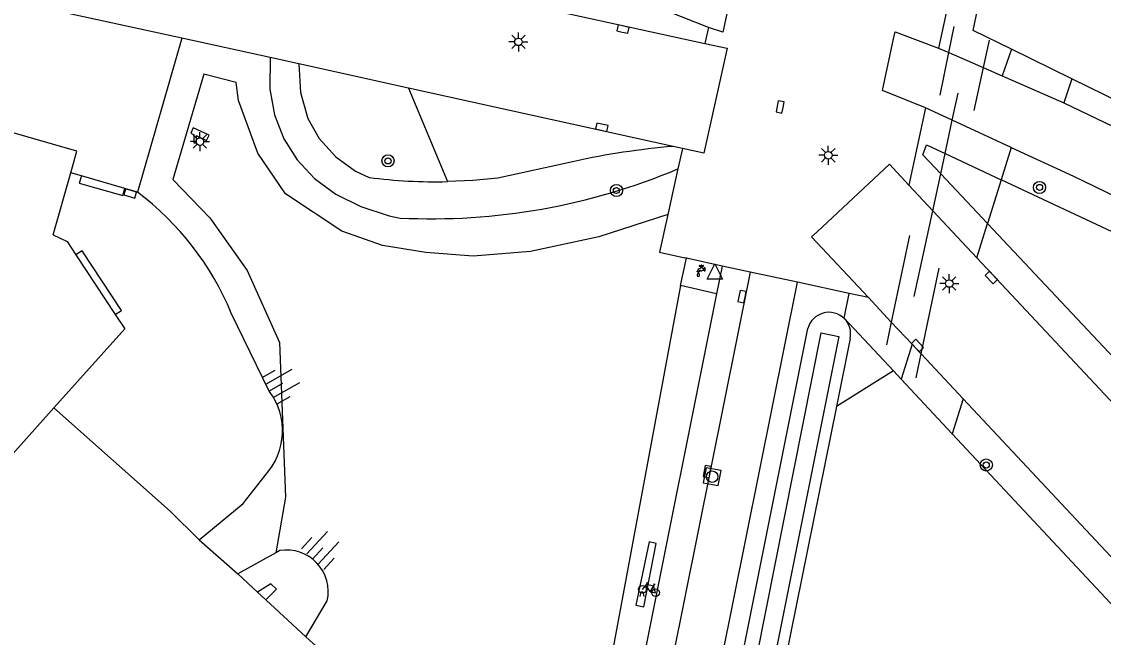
# Model space of a CAD drawing. Extents: x 124000 to 128010, y 398999 to 403000.
# Drawn here: x 127845.7 to 127916.8, y 399279.4 to 399319.9 of the extents above; entities that cross this region are included whole.
import ezdxf

# ---------------------------------------------------------------- set-up
doc = ezdxf.new("R2010")
doc.units = 0
for name, color, linetype in [('gg-afsc-hekwerk', 7, 'Continuous'), ('gg-afsc-muur', 7, 'Continuous'), ('gg-knt-bovenkant onderkant talud', 7, 'Continuous'), ('gg-knt-verharding', 7, 'Continuous'), ('gg-knt-verharding nz', 7, 'Continuous'), ('gg-kntw-bovenkant insteek waterloop', 7, 'Continuous'), ('gg-kntw-waterlijn', 7, 'Continuous'), ('gt-grn-groengrens', 7, 'Continuous'), ('gt-symb-boom', 7, 'Continuous'), ('gt-symb-camera', 7, 'Continuous'), ('gt-symb-fietsenrek', 7, 'Continuous'), ('gt-symb-kolk', 7, 'Continuous'), ('gt-symb-lichtmast', 7, 'Continuous'), ('gt-symb-rioolschacht', 7, 'Continuous'), ('gt-symb-talud symbool', 7, 'Continuous'), ('gt-symb-waterafsluiter', 7, 'Continuous'), ('gt-symb-watertappunt', 7, 'Continuous')]:
    doc.layers.add(name, color=color, linetype=linetype)

# ---------------------------------------------------------------- blocks, each defined once
blk = doc.blocks.new('gt0-BOOM')
at = {"layer": 'gt-symb-boom'}
for radius in [0.4, 0.2]:
    blk.add_circle((0, 0), radius, dxfattribs=at)
blk = doc.blocks.new('gt0-LMAST')
at = {"layer": 'gt-symb-lichtmast'}
for p, q in [((-0.182, 0.173), (-0.447, 0.438)), ((-0.005, 0.246), (-0.005, 0.621)), ((0.172, 0.173), (0.437, 0.438)), ((-0.255, -0.004), (-0.63, -0.004)), ((-0.182, -0.181), (-0.447, -0.446)), ((-0.005, -0.254), (-0.005, -0.629)), ((0.437, -0.446), (0.172, -0.181)), ((0.245, -0.004), (0.62, -0.004))]:
    blk.add_line(p, q, dxfattribs=at)
blk.add_circle((-0.005, -0.004), 0.25, dxfattribs=at)
blk = doc.blocks.new('gt0-KOLK')
at = {"layer": 'gt-symb-kolk'}
blk.add_lwpolyline([(0, 0), (0.375, 0), (0.375, 0.4), (-0.375, 0.4), (-0.375, 0), (0, 0)], dxfattribs=at)
blk = doc.blocks.new('gt0-WAFSL')
at = {"layer": 'gt-symb-waterafsluiter'}
for p, q in [((-0.5, -0.333), (0, 0.667)), ((0, 0.667), (0.5, -0.333)), ((0.5, -0.333), (-0.5, -0.333))]:
    blk.add_line(p, q, dxfattribs=at)
blk = doc.blocks.new('gt0-WTP')
at = {"layer": 'gt-symb-watertappunt'}
for p, q in [((-0.141, 0.229), (-0.141, 0.214)), ((-0.141, 0.229), (-0.141, 0.214)), ((-0.125, 0.198), (-0.041, 0.207)), ((-0.125, 0.198), (-0.041, 0.207)), ((-0.042, 0.234), (-0.124, 0.243)), ((-0.042, 0.234), (-0.124, 0.243)), ((-0.024, 0.244), (-0.031, 0.238)), ((-0.024, 0.244), (-0.031, 0.238)), ((-0.019, 0.266), (-0.019, 0.256)), ((-0.019, 0.266), (-0.019, 0.256)), ((-0.017, 0.184), (-0.018, 0.164)), ((-0.017, 0.184), (-0.018, 0.164)), ((0.022, 0.164), (0.021, 0.183)), ((0.022, 0.164), (0.021, 0.183)), ((0.023, 0.256), (0.024, 0.267)), ((0.023, 0.256), (0.024, 0.267)), ((0.035, 0.238), (0.028, 0.245)), ((0.035, 0.238), (0.028, 0.245)), ((0.128, 0.243), (0.046, 0.233)), ((0.128, 0.243), (0.046, 0.233)), ((0.046, 0.206), (0.129, 0.198)), ((0.046, 0.206), (0.129, 0.198)), ((0.145, 0.213), (0.145, 0.228)), ((0.145, 0.213), (0.145, 0.228)), ((0.183, 0.079), (0.183, -0.086)), ((0.183, 0.079), (0.183, -0.086)), ((0.244, 0.089), (0.193, 0.089)), ((0.244, 0.089), (0.193, 0.089)), ((0.254, -0.086), (0.254, 0.079)), ((0.254, -0.086), (0.254, 0.079)), ((-0.251, -0.124), (-0.126, -0.124)), ((-0.251, -0.124), (-0.126, -0.124)), ((0.193, -0.096), (0.244, -0.096)), ((0.193, -0.096), (0.244, -0.096))]:
    blk.add_line(p, q, dxfattribs=at)
for points in [[(0.078, -0.063), (0.172, -0.063), (0.172, 0.059), (0.092, 0.059), (0.072, 0.074), (0.053, 0.089), (0.054, 0.111), (-0.048, 0.111), (-0.049, 0.089), (-0.09, 0.059)], [(0.078, -0.063), (0.172, -0.063), (0.172, 0.059), (0.092, 0.059), (0.072, 0.074), (0.053, 0.089), (0.054, 0.111), (-0.048, 0.111), (-0.049, 0.089), (-0.09, 0.059)], [(-0.028, 0.154), (-0.059, 0.154), (-0.059, 0.124), (0.064, 0.124), (0.064, 0.154), (0.032, 0.154)], [(-0.028, 0.154), (-0.059, 0.154), (-0.059, 0.124), (0.064, 0.124), (0.064, 0.154), (0.032, 0.154)], [(-0.03, 0.196), (-0.03, 0.194), (-0.027, 0.194)], [(-0.03, 0.196), (-0.03, 0.194), (-0.027, 0.194)], [(0.031, 0.193), (0.035, 0.193), (0.035, 0.196)], [(0.031, 0.193), (0.035, 0.193), (0.035, 0.196)], [(-0.121, -0.355), (-0.189, -0.203), (-0.267, -0.348)], [(-0.121, -0.355), (-0.189, -0.203), (-0.267, -0.348)]]:
    blk.add_lwpolyline(points, dxfattribs=at)
blk.add_lwpolyline([(-0.269, -0.13), (-0.109, -0.13), (-0.109, -0.16), (-0.269, -0.16)], close=True, dxfattribs=at)
blk.add_lwpolyline([(-0.269, -0.13), (-0.109, -0.13), (-0.109, -0.16), (-0.269, -0.16)], close=True, dxfattribs=at)
for centre, radius, start, end in [((-0.065, -0.125), 0.186, 97.63906, 179.52381), ((-0.065, -0.125), 0.186, 97.63906, 179.52381), ((-0.126, 0.228), 0.015, 83.50257, 178.15351), ((-0.126, 0.228), 0.015, 83.50257, 178.15351), ((-0.126, 0.213), 0.015, 178.15351, 275.57946), ((-0.126, 0.213), 0.015, 178.15351, 275.57946), ((-0.04, 0.249), 0.015, 263.50257, 310.25348), ((-0.04, 0.249), 0.015, 263.50257, 310.25348), ((-0.04, 0.197), 0.01, 358.80723, 95.57946), ((-0.04, 0.197), 0.01, 358.80723, 95.57946), ((-0.028, 0.164), 0.01, 270, 358.80723), ((-0.028, 0.164), 0.01, 270, 358.80723), ((-0.027, 0.184), 0.01, 358.80723, 88.80723), ((-0.027, 0.184), 0.01, 358.80723, 88.80723), ((-0.034, 0.255), 0.015, 313.74431, 2.48805), ((-0.034, 0.255), 0.015, 313.74431, 2.48805), ((0.002, 0.256), 0.0242, 27.67782, 154.22328), ((0.002, 0.256), 0.0242, 27.67782, 154.22328), ((0.031, 0.183), 0.01, 91.19277, 181.19277), ((0.031, 0.183), 0.01, 91.19277, 181.19277), ((0.032, 0.164), 0.01, 181.19277, 270), ((0.032, 0.164), 0.01, 181.19277, 270), ((0.038, 0.256), 0.015, 177.51195, 226.25569), ((0.038, 0.256), 0.015, 177.51195, 226.25569), ((0.046, 0.249), 0.0156, 223.37933, 270.13024), ((0.046, 0.249), 0.0156, 223.37933, 270.13024), ((0.045, 0.196), 0.01, 84.42054, 181.19277), ((0.045, 0.196), 0.01, 84.42054, 181.19277), ((0.13, 0.228), 0.015, 1.84649, 96.49743), ((0.13, 0.228), 0.015, 1.84649, 96.49743), ((0.13, 0.213), 0.015, 264.42054, 1.84649), ((0.13, 0.213), 0.015, 264.42054, 1.84649), ((0.193, 0.079), 0.01, 90, 180), ((0.193, 0.079), 0.01, 90, 180), ((0.244, 0.079), 0.01, 360, 90), ((0.244, 0.079), 0.01, 360, 90), ((-0.196, -0.388), 0.0814, 151.16535, 24.05764), ((-0.196, -0.388), 0.0814, 151.16535, 24.05764), ((-0.074, -0.114), 0.0533, 95.91372, 190.22525), ((-0.074, -0.114), 0.0533, 95.91372, 190.22525), ((0, 0), 0.1, 217.59763, 321.3207), ((0, 0), 0.1, 217.59763, 321.3207), ((0.193, -0.086), 0.01, 180, 270), ((0.193, -0.086), 0.01, 180, 270), ((0.244, -0.086), 0.01, 270, 0), ((0.244, -0.086), 0.01, 270, 0)]:
    blk.add_arc(centre, radius, start, end, dxfattribs=at)
blk = doc.blocks.new('gt0-FREK')
at = {"layer": 'gt-symb-fietsenrek'}
for p, q in [((0.259, 0.762), (0.294, 0.823)), ((0.54, 0.335), (0.259, 0.762)), ((0.294, 0.823), (0.767, 0.714)), ((0.767, 0.714), (0.54, 0.335)), ((0.757, 0.841), (0.866, 0.816)), ((0.767, 0.714), (0.84, 0.822)), ((0.895, 0.252), (0.767, 0.714))]:
    blk.add_line(p, q, dxfattribs=at)
for points in [[(0.036, 0.476), (0.228, 0.708), (0.259, 0.762)], [(0.294, 0.823), (0.36, 0.937), (0.452, 0.935)], [(-0.124, 0), (-0.047, 0.312), (0.053, 0.312), (0.12, 0)], [(0.54, 0.335), (0.555, 0.305), (0.895, 0.252)]]:
    blk.add_lwpolyline(points, dxfattribs=at)
for centre in [(0.036, 0.476), (0.895, 0.252)]:
    blk.add_circle(centre, 0.252, dxfattribs=at)
blk = doc.blocks.new('gt0-RS')
at = {"layer": 'gt-symb-rioolschacht'}
blk.add_lwpolyline([(-0.5, -0.5), (0.5, -0.5), (0.5, 0.5), (-0.5, 0.5)], close=True, dxfattribs=at)
blk.add_circle((0, 0), 0.375, dxfattribs=at)
blk = doc.blocks.new('gt0-CAMERA')
at = {"layer": 'gt-symb-camera'}
for points in [[(0.067, 0.484), (0.753, 0.164), (0.916, 0.514), (-0.121, 0.999), (-0.284, 0.648), (-0.067, 0.547)], [(0.067, 0.484), (0.067, 0), (-0.067, 0), (-0.067, 0.547)]]:
    blk.add_lwpolyline(points, dxfattribs=at)
blk = doc.blocks.new('gt0-TALUD_1')
at = {"layer": 'gt-symb-talud symbool'}
for p, q in [((-1, -1), (-1, 0)), ((-0.5, -2), (-0.5, 0)), ((0, -1), (0, 0)), ((0.5, -2), (0.5, 0)), ((1, -1), (1, 0))]:
    blk.add_line(p, q, dxfattribs=at)

msp = doc.modelspace()

# ---------------------------------------------------------------- linework, layer by layer
at = {"layer": 'gg-afsc-hekwerk'}
for p, q in [((127906.681, 399317.894), (127907.03, 399319.602)), ((127909.339, 399318.722), (127908.941, 399316.908)), ((127906.11, 399315.101), (127906.681, 399317.894)), ((127908.941, 399316.908), (127908.324, 399314.095)), ((127906.911, 399313.441), (127907.299, 399315.237)), ((127906.44, 399311.258), (127906.911, 399313.441)), ((127906.151, 399309.921), (127906.44, 399311.258)), ((127905.628, 399307.498), (127906.151, 399309.921)), ((127904.41, 399301.858), (127905.628, 399307.498)), ((127904.107, 399305.874), (127902.905, 399300.178)), ((127904.865, 399298.083), (127906.06, 399303.713)), ((127902.905, 399300.178), (127902.59, 399298.688)), ((127904.529, 399296.501), (127904.865, 399298.083))]:
    msp.add_line(p, q, dxfattribs=at)
at = {"layer": 'gg-afsc-muur'}
for p, q in [((127852.534, 399308.958), (127849.67, 399309.785)), ((127849.305, 399304.6), (127851.903, 399300.676))]:
    msp.add_line(p, q, dxfattribs=at)
for points in [[(127849.67, 399309.785), (127849.528, 399309.316), (127852.393, 399308.489), (127852.534, 399308.958)], [(127851.903, 399300.676), (127852.313, 399300.944), (127849.716, 399304.867), (127849.305, 399304.6)]]:
    msp.add_lwpolyline(points, dxfattribs=at)
at = {"layer": 'gg-knt-bovenkant onderkant talud'}
for p, q in [((127862.017, 399295.636), (127859.524, 399300.764)), ((127862.45, 399285.006), (127859.945, 399283.624)), ((127862.712, 399285.15), (127862.45, 399285.006)), ((127864.431, 399279.48), (127865.833, 399281.84))]:
    msp.add_line(p, q, dxfattribs=at)
for points in [[(127857.418, 399285.862), (127860.295, 399288.255), (127861.749, 399290.091)], [(127861.801, 399281.915), (127862.5, 399282.611), (127862.134, 399282.971), (127861.237, 399282.412)]]:
    msp.add_lwpolyline(points, dxfattribs=at)
for centre, radius, start, end in [((127841.877, 399293.459), 19.099, 22.48816, 53.03508), ((127858.566, 399293.024), 4.328, 317.34129, 37.12459), ((127863.161, 399282.447), 2.74, 347.20883, 99.42442)]:
    msp.add_arc(centre, radius, start, end, dxfattribs=at)
at = {"layer": 'gg-knt-verharding'}
for p, q in [((127856.281, 399318.844), (127833.136, 399323.895)), ((127866.044, 399323.89), (127890.659, 399318.496)), ((127906.854, 399322.093), (127905.995, 399318.193)), ((127890.893, 399319.549), (127890.659, 399318.496)), ((127856.281, 399318.844), (127853.362, 399308.719)), ((127862.072, 399317.567), (127856.281, 399318.844)), ((127892.117, 399318.177), (127890.586, 399311.278)), ((127890.659, 399318.496), (127892.117, 399318.177)), ((127905.995, 399318.193), (127906.681, 399317.894)), ((127863.96, 399317.15), (127862.072, 399317.567)), ((127906.681, 399317.894), (127908.941, 399316.908)), ((127871.168, 399315.561), (127863.96, 399317.15)), ((127908.941, 399316.908), (127910.197, 399316.36)), ((127910.197, 399316.36), (127914.24, 399314.589)), ((127888.566, 399311.724), (127871.168, 399315.561)), ((127905.144, 399314.258), (127904.053, 399309.18)), ((127906.911, 399313.441), (127905.144, 399314.258)), ((127910.772, 399311.657), (127906.911, 399313.441)), ((127889.172, 399311.59), (127888.566, 399311.724)), ((127889.172, 399311.59), (127888.876, 399310.244)), ((127890.586, 399311.278), (127889.172, 399311.59)), ((127888.876, 399310.244), (127888.218, 399307.252)), ((127847.827, 399305.904), (127848.976, 399309.985)), ((127849.67, 399309.785), (127848.976, 399309.985)), ((127853.362, 399308.719), (127852.534, 399308.958)), ((127905.628, 399307.498), (127904.053, 399309.18)), ((127908.532, 399304.395), (127905.628, 399307.498)), ((127889.04, 399302.579), (127889.441, 399304.38)), ((127889.441, 399304.38), (127889.332, 399304.404)), ((127891.789, 399303.857), (127889.441, 399304.38)), ((127891.789, 399303.857), (127891.424, 399302.038)), ((127893.621, 399303.462), (127891.789, 399303.857)), ((127896.73, 399302.792), (127893.621, 399303.462)), ((127886.42, 399251.478), (127896.73, 399302.792)), ((127891.424, 399302.038), (127889.04, 399302.579)), ((127900.143, 399302.056), (127896.73, 399302.792)), ((127891.424, 399302.038), (127882.501, 399257.528)), ((127901.402, 399301.784), (127900.143, 399302.056)), ((127901.402, 399301.784), (127902.905, 399300.178)), ((127902.905, 399300.178), (127904.273, 399298.716)), ((127904.273, 399298.716), (127904.865, 399298.083)), ((127904.865, 399298.083), (127907.626, 399295.133)), ((127857.418, 399285.862), (127859.945, 399283.624)), ((127859.945, 399283.624), (127861.237, 399282.412)), ((127861.237, 399282.412), (127861.801, 399281.915)), ((127861.801, 399281.915), (127864.431, 399279.48)), ((127864.431, 399279.48), (127869.202, 399275.159))]:
    msp.add_line(p, q, dxfattribs=at)
for points in [[(127890.893, 399319.549), (127885.572, 399321.665), (127877.768, 399324.364), (127870.097, 399326.744), (127868.236, 399327.31)], [(127892.57, 399322.708), (127891.829, 399319.23), (127890.893, 399319.549)], [(127905.144, 399314.258), (127902.331, 399315.409), (127903.04, 399318.789), (127903.164, 399319.253), (127905.995, 399318.193)], [(127848.976, 399309.985), (127849.379, 399311.414), (127833.503, 399315.974), (127833.089, 399314.532), (127830.664, 399315.229), (127831.196, 399317.08)], [(127914.24, 399314.589), (127920.145, 399311.758), (127926.209, 399308.782), (127937.623, 399303.068), (127960.307, 399291.39), (127971.61, 399285.49), (127976.757, 399282.78), (127981.885, 399280.044)], [(127910.772, 399311.657), (127914.873, 399309.762), (127924.521, 399305.094), (127935.922, 399299.379), (127958.611, 399287.704), (127969.919, 399281.785), (127975.935, 399278.607), (127981.935, 399275.39)], [(127904.053, 399309.18), (127902.782, 399310.552), (127902.425, 399310.235), (127898.035, 399306.113), (127897.652, 399305.789), (127901.402, 399301.784)], [(127888.218, 399307.252), (127887.673, 399304.773), (127889.332, 399304.404)], [(127847.827, 399305.904), (127848.73, 399305.468), (127849.305, 399304.6)], [(127970.071, 399238.595), (127948.573, 399261.618), (127908.532, 399304.395)], [(127851.903, 399300.676), (127852.535, 399299.722), (127847.865, 399294.527)], [(127907.626, 399295.133), (127943.46, 399256.84), (127962.881, 399236.023)], [(127847.865, 399294.527), (127844.069, 399290.304), (127838.4, 399290.973)], [(127847.865, 399294.527), (127855.505, 399287.745), (127857.418, 399285.862)]]:
    msp.add_lwpolyline(points, dxfattribs=at)
at = {"layer": 'gg-knt-verharding nz'}
msp.add_line((127893.621, 399303.462), (127851.096, 399091.686), dxfattribs=at)
msp.add_lwpolyline([(127886.115, 399281.561), (127886.632, 399281.439), (127887.451, 399285.625), (127886.984, 399285.718), (127886.115, 399281.561)], dxfattribs=at)
at = {"layer": 'gg-kntw-bovenkant insteek waterloop'}
for p, q in [((127888.273, 399254.152), (127897.418, 399299.742)), ((127900.207, 399299.104), (127899.3, 399294.628)), ((127899.3, 399294.628), (127890.994, 399253.647))]:
    msp.add_line(p, q, dxfattribs=at)
for centre, radius, start, end in [((127898.804, 399299.385), 1.431, 45.45524, 165.55342), ((127898.801, 399299.385), 1.433, 348.71101, 45.3892)]:
    msp.add_arc(centre, radius, start, end, dxfattribs=at)
at = {"layer": 'gg-kntw-waterlijn'}
msp.add_lwpolyline([(127889.236, 399253.87), (127898.299, 399299.462), (127899.463, 399299.231), (127890.289, 399253.406), (127889.236, 399253.87)], dxfattribs=at)
at = {"layer": 'gt-grn-groengrens'}
for p, q in [((127910.794, 399318.117), (127910.197, 399316.36)), ((127914.776, 399316.165), (127910.794, 399318.117)), ((127914.776, 399316.165), (127914.24, 399314.589)), ((127871.168, 399315.561), (127873.74, 399309.41)), ((127910.772, 399311.657), (127910.117, 399309.535)), ((127906.44, 399311.258), (127910.117, 399309.535)), ((127909.227, 399306.649), (127906.151, 399309.921)), ((127910.117, 399309.535), (127909.227, 399306.649)), ((127908.532, 399304.395), (127909.227, 399306.649)), ((127889.04, 399302.579), (127881.181, 399260.312)), ((127899.813, 399300.429), (127900.143, 399302.056)), ((127899.808, 399300.405), (127899.813, 399300.429)), ((127903.053, 399296.961), (127899.813, 399300.429)), ((127904.273, 399298.716), (127903.563, 399296.415)), ((127903.053, 399296.961), (127899.3, 399294.628)), ((127903.563, 399296.415), (127903.053, 399296.961)), ((127903.563, 399296.415), (127906.915, 399292.828)), ((127907.626, 399295.133), (127906.915, 399292.828))]:
    msp.add_line(p, q, dxfattribs=at)
for points in [[(127910.794, 399318.117), (127908.291, 399319.344), (127908.815, 399321.897), (127909.963, 399322.838), (127912.606, 399325.577), (127913.365, 399326.671)], [(127862.072, 399317.567), (127862.061, 399315.495), (127862.376, 399313.792), (127862.974, 399312.235), (127863.85, 399310.839), (127864.994, 399309.621), (127866.393, 399308.594), (127868.032, 399307.77), (127869.893, 399307.156), (127870.623, 399307.016)], [(127863.96, 399317.15), (127864.067, 399315.28), (127864.558, 399313.567), (127865.292, 399312.251), (127866.391, 399311.032), (127867.695, 399310.094), (127868.59, 399309.686)], [(127888.218, 399307.252), (127883.689, 399305.771), (127879.198, 399304.825), (127875.415, 399304.51), (127872.303, 399304.739), (127869.466, 399305.212), (127866.786, 399306.158), (127863.083, 399308.602), (127861.27, 399311.282), (127860.009, 399314.75), (127859.852, 399315.932), (127857.724, 399316.484), (127855.675, 399309.547), (127858.118, 399307.025), (127860.561, 399303.557), (127862.689, 399298.827), (127863.083, 399288.659), (127862.45, 399285.006)], [(127982.517, 399281.673), (127953.139, 399297.37), (127914.776, 399316.165)], [(127906.151, 399309.921), (127904.985, 399311.162), (127905.21, 399311.834), (127906.44, 399311.258)], [(127882.05, 399310.743), (127877.036, 399309.639), (127875.392, 399309.485), (127873.74, 399309.41)], [(127982.82, 399272.563), (127958.514, 399285.375), (127924.064, 399303), (127910.117, 399309.535)], [(127971.666, 399239.683), (127935.199, 399279.017), (127909.227, 399306.649)], [(127906.915, 399292.828), (127956.999, 399239.223), (127890.876, 399252.349)]]:
    msp.add_lwpolyline(points, dxfattribs=at)
for centre, radius, start, end in [((127892.813, 399261.382), 50.521, 94.82255, 102.3009), ((127872.659, 399348.722), 41.755, 267.20456, 292.8533), ((127872.995, 399343.701), 34.299, 262.62056, 271.24409)]:
    msp.add_arc(centre, radius, start, end, dxfattribs=at)

# ---------------------------------------------------------------- block references
at = {"layer": 'gt-symb-boom'}
for p in [(127869.824, 399310.772), (127884.84, 399308.825), (127912.648, 399309.029), (127909.146, 399290.776)]:
    msp.add_blockref('gt0-BOOM', p, dxfattribs=at)
at = {"layer": 'gt-symb-camera'}
msp.add_blockref('gt0-CAMERA', (127857.146, 399311.95), dxfattribs=at)
at = {"layer": 'gt-symb-fietsenrek'}
msp.add_blockref('gt0-FREK', (127886.515, 399282.124), dxfattribs=at)
at = {"layer": 'gt-symb-kolk'}
for p, rotation in [((127885.222, 399319.244), -12.535023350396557), ((127895.793, 399314.28), 78.63386214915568), ((127883.833, 399312.793), -12.535023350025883), ((127852.941, 399308.819), 164.17653577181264), ((127909.621, 399303.247), 133.46059710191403), ((127893.292, 399301.812), 78.63386214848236), ((127904.479, 399298.495), -46.94423037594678), ((127890.999, 399290.308), 78.63386214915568)]:
    msp.add_blockref('gt0-KOLK', p, dxfattribs=dict(at, rotation=rotation))
at = {"layer": 'gt-symb-lichtmast'}
for p in [(127878.406, 399318.606), (127857.464, 399312.046), (127898.767, 399311.146), (127906.719, 399302.714)]:
    msp.add_blockref('gt0-LMAST', p, dxfattribs=at)
at = {"layer": 'gt-symb-rioolschacht', "rotation": -10.54573436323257}
msp.add_blockref('gt0-RS', (127891.131, 399290.009), dxfattribs=at)
at = {"layer": 'gt-symb-talud symbool'}
for p, xscale, yscale, rotation in [((127862.017, 399295.636), 0.9994818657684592, 0.9994818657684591, 119.48890781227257), ((127864.867, 399284.592), 0.999898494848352, 0.9998984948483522, 137.22907135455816)]:
    msp.add_blockref('gt0-TALUD_1', p, dxfattribs=dict(at, xscale=xscale, yscale=yscale, rotation=rotation))
at = {"layer": 'gt-symb-waterafsluiter'}
msp.add_blockref('gt0-WAFSL', (127891.31, 399303.336), dxfattribs=at)
at = {"layer": 'gt-symb-watertappunt'}
msp.add_blockref('gt0-WTP', (127890.417, 399303.645), dxfattribs=at)

doc.saveas('drawing.dxf')
